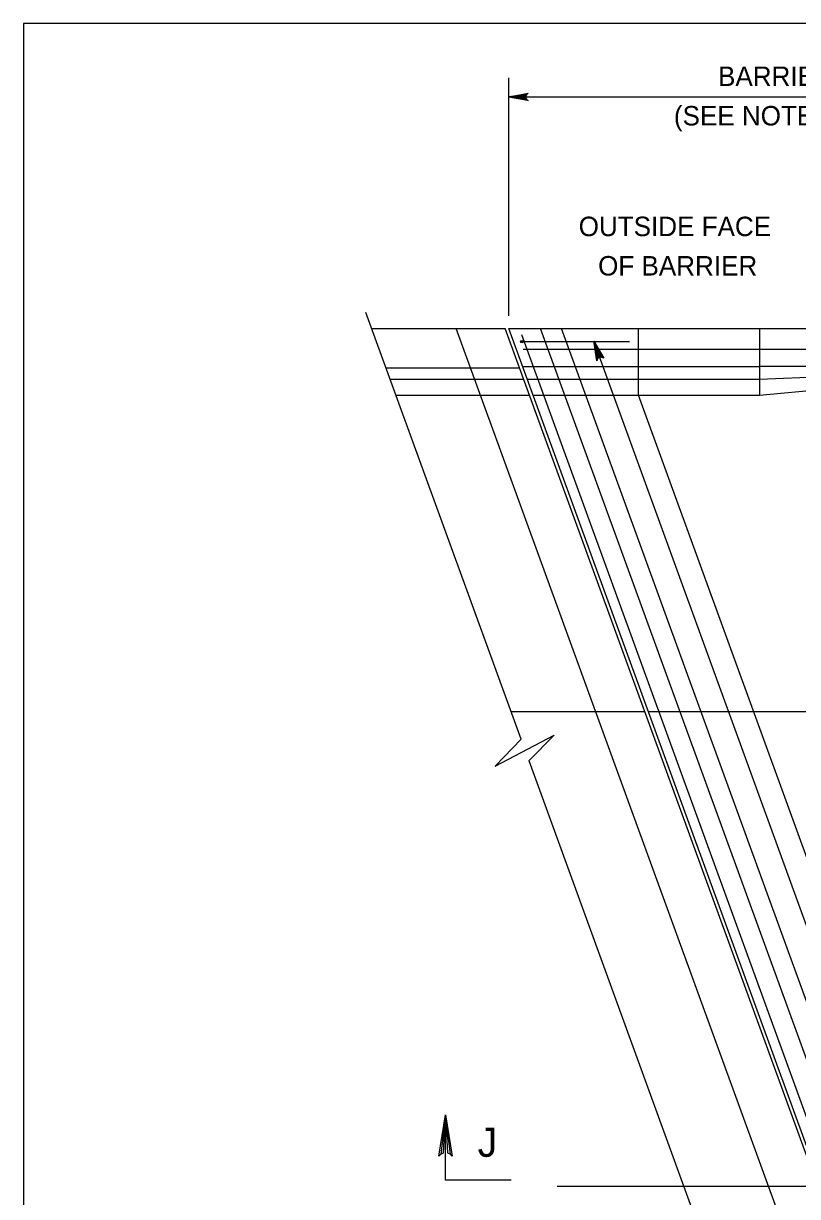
# Model space of a CAD drawing. Extents: x 636530 to 644067, y 294168 to 299122.
# Drawn here: x 639887.8 to 640007.1, y 296348.7 to 296529.5 of the extents above; entities that cross this region are included whole.
import ezdxf

# ---------------------------------------------------------------- set-up
doc = ezdxf.new("R2010")
doc.units = 0
doc.layers.add('1', color=7, linetype='Continuous')

msp = doc.modelspace()

# ---------------------------------------------------------------- linework, layer by layer
at = {"layer": '1'}
for p, q in [((640673.78, 296529.48), (639887.78, 296529.48)), ((639887.78, 296529.48), (639887.78, 295965.48)), ((639962.57, 296484.41), (639962.57, 296521.08)), ((639962.57, 296518.15), (640081.73, 296518.15)), ((639964.48, 296419.17), (639940.55, 296484.92)), ((639941.44, 296482.48), (639962.03, 296482.48)), ((640031.74, 296270.17), (639954.46, 296482.48)), ((640040.54, 296266.78), (639962.03, 296482.48)), ((640058.81, 296218.07), (639962.57, 296482.48)), ((639962.57, 296482.48), (640073.93, 296482.48)), ((640063.68, 296218.07), (639967.44, 296482.48)), ((640066.92, 296218.07), (639970.68, 296482.48)), ((639982.54, 296472.19), (639982.54, 296482.48)), ((640001.21, 296482.48), (640001.21, 296472.19)), ((639964.39, 296480.45), (639981.19, 296480.45)), ((640060.06, 296219.08), (639964.56, 296481.47)), ((640028.87, 296334.26), (639975.65, 296480.49)), ((639964.79, 296479.27), (640079.84, 296479.27)), ((639943.66, 296476.39), (639964.25, 296476.39)), ((639964.79, 296476.62), (640001.21, 296476.62)), ((640001.21, 296472.19), (640049.49, 296476.62)), ((640001.21, 296474.67), (640049.49, 296476.62)), ((640049.49, 296476.62), (640001.21, 296476.62)), ((639944.28, 296474.67), (639964.87, 296474.67)), ((639965.42, 296474.67), (640001.21, 296474.67)), ((639945.18, 296472.19), (639965.78, 296472.19)), ((639966.32, 296472.19), (640001.21, 296472.19)), ((640010.17, 296396.27), (639982.54, 296472.19)), ((639962.93, 296423.43), (639983.53, 296423.43)), ((639984.07, 296423.43), (640164.73, 296423.43)), ((640003.78, 296311.21), (639965.69, 296415.86)), ((639970.03, 296350.27), (640230.16, 296350.27))]:
    msp.add_line(p, q, dxfattribs=at)
for points in [[(639962.57, 296518.15), (639965.56, 296518.71), (639965.44, 296518.63), (639965.33, 296518.55), (639965.27, 296518.45), (639965.21, 296518.35), (639965.19, 296518.25), (639965.17, 296518.15), (639965.19, 296518.05), (639965.21, 296517.95), (639965.27, 296517.85), (639965.33, 296517.75), (639965.44, 296517.67), (639965.56, 296517.59), (639962.57, 296518.15), (639965.44, 296517.67), (639965.33, 296517.75), (639962.57, 296518.15), (639965.27, 296517.85), (639965.21, 296517.95), (639962.57, 296518.15), (639965.19, 296518.05), (639965.17, 296518.15), (639962.57, 296518.15), (639965.19, 296518.25), (639965.21, 296518.35), (639962.57, 296518.15), (639965.27, 296518.45), (639965.33, 296518.55), (639962.57, 296518.15), (639965.44, 296518.63)], [(639975.65, 296480.49), (639977.2, 296477.88), (639977.08, 296477.96), (639976.97, 296478.04), (639976.85, 296478.06), (639976.74, 296478.08), (639976.64, 296478.07), (639976.54, 296478.05), (639976.45, 296478), (639976.36, 296477.95), (639976.29, 296477.86), (639976.22, 296477.77), (639976.18, 296477.63), (639976.15, 296477.5), (639975.65, 296480.49), (639976.18, 296477.63), (639976.22, 296477.77), (639975.65, 296480.49), (639976.29, 296477.86), (639976.36, 296477.95), (639975.65, 296480.49), (639976.45, 296478), (639976.54, 296478.05), (639975.65, 296480.49), (639976.64, 296478.07), (639976.74, 296478.08), (639975.65, 296480.49), (639976.85, 296478.06), (639976.97, 296478.04), (639975.65, 296480.49), (639977.08, 296477.96)], [(639964.48, 296419.17), (639960.47, 296415.01), (639969.54, 296419.77), (639965.68, 296415.86)], [(639952.07, 296355.2), (639952.51, 296355.43), (639952.84, 296361.3), (639952.07, 296355.2), (639951.8, 296354.89), (639952.84, 296361.3), (639953.13, 296355.43), (639953.57, 296355.22), (639952.84, 296361.3), (639953.86, 296354.89), (639953.57, 296355.22)], [(639962.92, 296351.22), (639952.84, 296351.22), (639952.84, 296361.3)]]:
    msp.add_lwpolyline(points, dxfattribs=at)
for radius in [0.19, 0.143, 0.0952, 0.0476]:
    msp.add_circle((639964.58, 296480.45), radius, dxfattribs=at)

# ---------------------------------------------------------------- texts
for s, height, p in [('BARRIER', 3, (639994.81, 296519.84)), ('(SEE NOTE 5)', 3, (639988.01, 296513.76)), ('OUTSIDE FACE', 3, (639973.34, 296496.7)), ('OF BARRIER', 3, (639976.33, 296490.63)), ('J', 4.5, (639957.78, 296354.81))]:
    msp.add_text(s, height=height, dxfattribs=at).set_placement(p)

doc.saveas('drawing.dxf')
